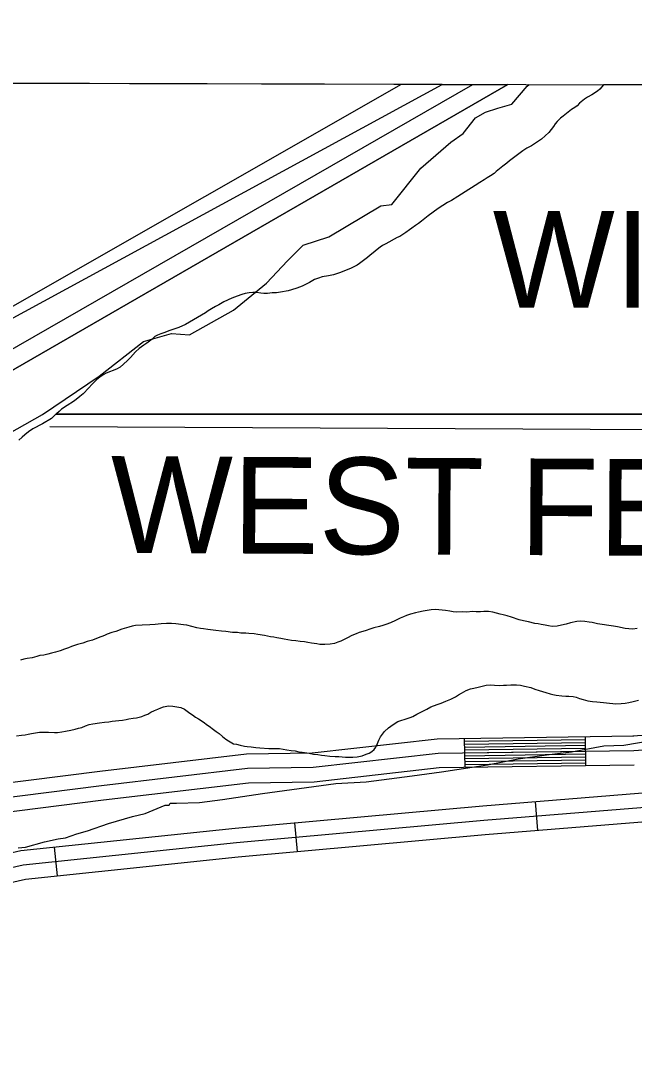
# Model space of a CAD drawing. Extents: x 3161665 to 3199565, y 885729 to 911164.
# Drawn here: x 3189404 to 3190039, y 908320 to 909384 of the extents above; entities that cross this region are included whole.
import ezdxf

# ---------------------------------------------------------------- set-up
doc = ezdxf.new("R2010")
doc.units = 0
for name, color, linetype in [('V-GRID-FRAM', 7, 'Continuous'), ('V-RIVR-EDGE', 7, 'Continuous'), ('V-ROAD-CNTR', 7, 'Continuous'), ('V-SITE-VEGE', 7, 'Continuous'), ('V-TOPO-BNDY', 7, 'Continuous'), ('V-TOPO-DPTH', 7, 'Continuous'), ('V-TOPO-GNAM-IDEN', 7, 'Continuous'), ('V-TOPO-MINR', 7, 'Continuous'), ('V-TOPO-SHOR', 7, 'Continuous'), ('V-TOPO-WATR', 7, 'Continuous')]:
    doc.layers.add(name, color=color, linetype=linetype)

msp = doc.modelspace()

# ---------------------------------------------------------------- linework, layer by layer
at = {"layer": 'V-GRID-FRAM'}
msp.add_lwpolyline([(3165935.6, 909383.8), (3197271.3, 909297.2), (3197229, 891108.8), (3165877.4, 891195.5), (3165935.6, 909383.8)], dxfattribs=at)
at = {"layer": 'V-RIVR-EDGE'}
for points in [[(3189897.7, 909293), (3189912.1, 909297.3), (3189927.8, 909316), (3189929.9, 909317.5)], [(3189373.5, 908946.6), (3189426.2, 908976), (3189484.9, 909015.8), (3189530.7, 909051.8), (3189559.8, 909060), (3189578.5, 909058.6), (3189623.8, 909084.2), (3189658.2, 909111.9), (3189680, 909135.3), (3189696.1, 909151.4), (3189722.6, 909160), (3189776.6, 909192), (3189787.9, 909193.3), (3189818, 909231), (3189848.9, 909257.9), (3189861.6, 909267), (3189874.6, 909283.1), (3189884.7, 909289.1), (3189897.7, 909293)]]:
    msp.add_lwpolyline(points, dxfattribs=at)
at = {"layer": 'V-ROAD-CNTR'}
for p, q in [((3189863.6, 908610.7), (3189863.2, 908640.7)), ((3189988.6, 908612.5), (3189988.2, 908642.5)), ((3189936.3, 908575.7), (3189938.7, 908545.8)), ((3189687.2, 908553.7), (3189689.9, 908523.8)), ((3189438.2, 908528.5), (3189441.4, 908498.6))]:
    msp.add_line(p, q, dxfattribs=at)
for points in [[(3192466.4, 908784.9), (3192304.3, 908786.1), (3192198, 908764.7), (3192143, 908754.8), (3192040.7, 908749.7), (3191951.9, 908769.2), (3191900.6, 908776), (3191826, 908757.5), (3191665.1, 908734.4), (3191567.7, 908723.5), (3191458.5, 908719), (3191408.7, 908724.4), (3191311.5, 908732.9), (3191233.9, 908729.8), (3191139.8, 908709.4), (3190994.6, 908707.4), (3190781, 908690.9), (3190552.5, 908680.8), (3190337.3, 908664.1), (3190037.3, 908643.2)], [(3192467.2, 908769.8), (3192305.7, 908771.1), (3192200.8, 908750), (3192144.7, 908739.9), (3192039.4, 908734.6), (3191949.3, 908754.4), (3191901.5, 908760.7), (3191828.9, 908742.8), (3191667, 908719.5), (3191568.9, 908708.5), (3191458, 908703.9), (3191407.2, 908709.5), (3191311.2, 908717.9), (3191235.8, 908714.8), (3191141.5, 908694.4), (3190995.3, 908692.4), (3190781.9, 908675.9), (3190553.4, 908665.8), (3190338.4, 908649.1), (3190038.4, 908628.2)], [(3190038.2, 908643.2), (3189834.8, 908640.3), (3189705.5, 908625.7), (3189637.5, 908624.8), (3189485.6, 908606.8), (3189373, 908592.5), (3189308.6, 908581.3), (3189258.3, 908569.7), (3189213.8, 908556.9), (3189161.5, 908535.8), (3189121.3, 908510.4), (3189096.8, 908496.5)], [(3189143.8, 908460.9), (3189243.6, 908488.4), (3189403.7, 908524.9), (3189625.8, 908548.2), (3189881.9, 908571.3), (3190356.8, 908609.8), (3190724.8, 908628), (3191087.4, 908643.5)], [(3189988.2, 908639.5), (3189863.2, 908637.7)], [(3189988.3, 908636.5), (3189863.3, 908634.7)], [(3189147.8, 908446.4), (3189247.3, 908473.8), (3189406.2, 908510), (3189627.2, 908533.2), (3189883.2, 908556.4), (3190357.8, 908594.8), (3190725.4, 908613), (3191088.3, 908628.5)], [(3190038.4, 908628.2), (3189835.8, 908625.4), (3189706.5, 908610.7), (3189638.4, 908609.8), (3189487.4, 908591.9), (3189375.2, 908577.7)], [(3189988.3, 908633.5), (3189863.3, 908631.7)], [(3189988.3, 908630.5), (3189863.4, 908628.7)], [(3189988.4, 908627.5), (3189863.4, 908625.7)], [(3189988.4, 908624.5), (3189863.4, 908622.7)], [(3189151.7, 908431.9), (3189250.9, 908459.3), (3189408.7, 908495.2), (3189628.7, 908518.3), (3189884.5, 908541.5), (3190358.7, 908579.8), (3190726.1, 908598), (3191089.1, 908613.5)], [(3189988.5, 908621.5), (3189863.5, 908619.7)], [(3189988.5, 908618.5), (3189863.5, 908616.7)], [(3189988.5, 908615.5), (3189863.6, 908613.7)], [(3190038.6, 908613.2), (3189836.7, 908610.4), (3189707.4, 908595.8), (3189639.4, 908594.8), (3189489.3, 908577), (3189377.5, 908562.8)]]:
    msp.add_lwpolyline(points, dxfattribs=at)
at = {"layer": 'V-SITE-VEGE'}
for p, q in [((3190007.1, 909317.3), (3190003, 909312.8)), ((3195240.1, 909302.8), (3190007.1, 909317.3)), ((3189994.8, 909307), (3189990.4, 909304.4)), ((3190000.8, 909310.6), (3189994.8, 909307)), ((3190003, 909312.8), (3190000.8, 909310.6)), ((3189979.8, 909295.7), (3189977.3, 909293.7)), ((3189982.2, 909298.3), (3189979.8, 909295.7)), ((3189987.4, 909302.6), (3189982.2, 909298.3)), ((3189990.4, 909304.4), (3189987.4, 909302.6)), ((3189965.3, 909285), (3189962.6, 909282.8)), ((3189973.8, 909291.6), (3189965.3, 909285)), ((3189977.3, 909293.7), (3189973.8, 909291.6)), ((3189955.2, 909274.1), (3189950.5, 909267.9)), ((3189957.1, 909277), (3189955.2, 909274.1)), ((3189959.1, 909279.4), (3189957.1, 909277)), ((3189962.6, 909282.8), (3189959.1, 909279.4)), ((3189950.5, 909267.9), (3189942.7, 909261.1)), ((3189927.6, 909251.7), (3189923.6, 909249)), ((3189932.3, 909254.2), (3189927.6, 909251.7)), ((3189935.6, 909256.2), (3189932.3, 909254.2)), ((3189939.7, 909258.9), (3189935.6, 909256.2)), ((3189942.7, 909261.1), (3189939.7, 909258.9)), ((3189923.6, 909249), (3189909.6, 909238.5)), ((3189902.7, 909233.2), (3189896, 909227.6)), ((3189907, 909236.3), (3189902.7, 909233.2)), ((3189909.6, 909238.5), (3189907, 909236.3)), ((3189886.7, 909221.2), (3189883.4, 909218.9)), ((3189889.9, 909223), (3189886.7, 909221.2)), ((3189893.8, 909225.6), (3189889.9, 909223)), ((3189896, 909227.6), (3189893.8, 909225.6)), ((3189874.1, 909213.1), (3189863.9, 909206.7)), ((3189879.1, 909216.3), (3189874.1, 909213.1)), ((3189883.4, 909218.9), (3189879.1, 909216.3)), ((3189856.3, 909201.7), (3189849.6, 909197.5)), ((3189863.9, 909206.7), (3189856.3, 909201.7)), ((3189835.7, 909189.2), (3189825.6, 909181.9)), ((3189845.5, 909195.5), (3189835.7, 909189.2)), ((3189849.6, 909197.5), (3189845.5, 909195.5)), ((3189825.6, 909181.9), (3189818.6, 909176.1)), ((3189806.1, 909167.4), (3189802.4, 909164.5)), ((3189808.7, 909169), (3189806.1, 909167.4)), ((3189812.4, 909171.6), (3189808.7, 909169)), ((3189815.4, 909173.7), (3189812.4, 909171.6)), ((3189818.6, 909176.1), (3189815.4, 909173.7)), ((3189793.3, 909159.2), (3189781.8, 909152.6)), ((3189796.1, 909160.5), (3189793.3, 909159.2)), ((3189802.4, 909164.5), (3189796.1, 909160.5)), ((3189772.5, 909147), (3189768.4, 909143.5)), ((3189775.7, 909149.3), (3189772.5, 909147)), ((3189778.3, 909150.9), (3189775.7, 909149.3)), ((3189781.8, 909152.6), (3189778.3, 909150.9)), ((3189762.7, 909138.6), (3189754.5, 909132.4)), ((3189765.5, 909141.1), (3189762.7, 909138.6)), ((3189768.4, 909143.5), (3189765.5, 909141.1)), ((3189745.8, 909127.7), (3189734.6, 909123.1)), ((3189751.9, 909130.8), (3189745.8, 909127.7)), ((3189754.5, 909132.4), (3189751.9, 909130.8)), ((3189707.8, 909116), (3189702.5, 909112.9)), ((3189712.1, 909117.4), (3189707.8, 909116)), ((3189715.8, 909118.5), (3189712.1, 909117.4)), ((3189722.4, 909119.5), (3189715.8, 909118.5)), ((3189727.4, 909120.7), (3189722.4, 909119.5)), ((3189734.6, 909123.1), (3189727.4, 909120.7)), ((3189672.5, 909102.9), (3189668.6, 909102.2)), ((3189680.6, 909104.1), (3189672.5, 909102.9)), ((3189684.1, 909105), (3189680.6, 909104.1)), ((3189689.5, 909106.8), (3189684.1, 909105)), ((3189694.9, 909108.9), (3189689.5, 909106.8)), ((3189702.5, 909112.9), (3189694.9, 909108.9)), ((3189614.1, 909092.7), (3189608.7, 909089.8)), ((3189622.1, 909096.5), (3189614.1, 909092.7)), ((3189627.8, 909098.5), (3189622.1, 909096.5)), ((3189632.6, 909100.3), (3189627.8, 909098.5)), ((3189636, 909101.3), (3189632.6, 909100.3)), ((3189640, 909102), (3189636, 909101.3)), ((3189644.1, 909102.5), (3189640, 909102)), ((3189647.6, 909102.3), (3189644.1, 909102.5)), ((3189652.2, 909101.7), (3189647.6, 909102.3)), ((3189655.5, 909101.5), (3189652.2, 909101.7)), ((3189659.2, 909101.4), (3189655.5, 909101.5)), ((3189664, 909102.1), (3189659.2, 909101.4)), ((3189668.6, 909102.2), (3189664, 909102.1)), ((3189594.8, 909081.5), (3189574.2, 909069.4)), ((3189597.8, 909083.5), (3189594.8, 909081.5)), ((3189601.1, 909085.5), (3189597.8, 909083.5)), ((3189605.4, 909087.9), (3189601.1, 909085.5)), ((3189608.7, 909089.8), (3189605.4, 909087.9)), ((3189551.8, 909060.5), (3189548.8, 909059.6)), ((3189557.9, 909063), (3189551.8, 909060.5)), ((3189567.5, 909066.2), (3189557.9, 909063)), ((3189574.2, 909069.4), (3189567.5, 909066.2)), ((3189534.2, 909050), (3189531, 909048)), ((3189539.6, 909054.1), (3189534.2, 909050)), ((3189542.6, 909056.9), (3189539.6, 909054.1)), ((3189545.3, 909058.1), (3189542.6, 909056.9)), ((3189548.8, 909059.6), (3189545.3, 909058.1)), ((3189522.5, 909040.9), (3189517.2, 909035.2)), ((3189526.2, 909044.5), (3189522.5, 909040.9)), ((3189531, 909048), (3189526.2, 909044.5)), ((3189513.9, 909031.8), (3189506.6, 909025.2)), ((3189517.2, 909035.2), (3189513.9, 909031.8)), ((3189492.3, 909018.9), (3189489, 909017.1)), ((3189502.7, 909023), (3189492.3, 909018.9)), ((3189506.6, 909025.2), (3189502.7, 909023)), ((3189477.3, 909007.3), (3189474.3, 909003.8)), ((3189482.3, 909012.4), (3189477.3, 909007.3)), ((3189485.5, 909014.8), (3189482.3, 909012.4)), ((3189489, 909017.1), (3189485.5, 909014.8)), ((3189468.3, 908997.6), (3189464.8, 908994.7)), ((3189474.3, 909003.8), (3189468.3, 908997.6)), ((3189458.3, 908989.5), (3189451.6, 908985.3)), ((3189461.2, 908991.6), (3189458.3, 908989.5)), ((3189464.8, 908994.7), (3189461.2, 908991.6)), ((3189440.2, 908976.5), (3189438, 908974.4)), ((3189440.6, 908976.9), (3189440.2, 908976.5)), ((3189440.2, 908976.5), (3197270.6, 908976.5)), ((3197270.6, 908976.5), (3189440.2, 908976.5)), ((3189443.6, 908979.3), (3189440.6, 908976.9)), ((3189446, 908981.7), (3189443.6, 908979.3)), ((3189451.6, 908985.3), (3189446, 908981.7)), ((3189426.3, 908966.4), (3189416.3, 908961.2)), ((3189435.4, 908972), (3189426.3, 908966.4)), ((3189438, 908974.4), (3189435.4, 908972)), ((3189408.1, 908955.2), (3189405.1, 908952.6)), ((3189411.8, 908958.1), (3189408.1, 908955.2)), ((3189416.3, 908961.2), (3189411.8, 908958.1)), ((3189405.1, 908952.6), (3189401.8, 908949.5)), ((3190028, 908634.1), (3190058.4, 908639.3)), ((3189947.8, 908623.9), (3189973.8, 908627)), ((3189973.8, 908627), (3190007.4, 908633.2)), ((3190007.4, 908633.2), (3190028, 908634.1)), ((3189839.3, 908606.4), (3189887, 908613.6)), ((3189887, 908613.6), (3189918.5, 908619.8)), ((3189918.5, 908619.8), (3189947.8, 908623.9)), ((3189809, 908602.3), (3189839.3, 908606.4)), ((3189653.9, 908584), (3189729.8, 908594.3)), ((3189729.8, 908594.3), (3189761.3, 908596.2)), ((3189761.3, 908596.2), (3189809, 908602.3)), ((3189612.7, 908577.9), (3189653.9, 908584)), ((3189532.5, 908563.4), (3189553.1, 908571.9)), ((3189553.1, 908571.9), (3189557.5, 908571.8)), ((3189557.5, 908571.8), (3189558.5, 908574)), ((3189558.5, 908574), (3189565, 908573.9)), ((3189565, 908573.9), (3189588.9, 908574.8)), ((3189588.9, 908574.8), (3189612.7, 908577.9)), ((3189519.4, 908560.2), (3189532.5, 908563.4)), ((3189472.8, 908545.4), (3189494.5, 908552.8)), ((3189494.5, 908552.8), (3189519.4, 908560.2)), ((3189450, 908538), (3189461.9, 908542.3)), ((3189461.9, 908542.3), (3189472.8, 908545.4)), ((3189401.1, 908527.6), (3189408.7, 908528.6)), ((3189408.7, 908528.6), (3189428.3, 908533.9)), ((3189428.3, 908533.9), (3189442.4, 908537)), ((3189442.4, 908537), (3189450, 908538))]:
    msp.add_line(p, q, dxfattribs=at)
at = {"layer": 'V-TOPO-BNDY'}
msp.add_line((3189433.8, 908963.9), (3194300.9, 908938.6), dxfattribs=at)
at = {"layer": 'V-TOPO-DPTH'}
for points in [[(3189840, 909317.7), (3189907.8, 909317.8), (3189168.8, 908891.8), (3189153.5, 908881.7), (3189138.3, 908871.6), (3189123, 908861.4), (3189107.7, 908851.3), (3188939.3, 908738.5), (3188839.6, 908672.2), (3188739.6, 908606.3), (3188639.3, 908541.1), (3188538.6, 908476.3), (3188240.7, 908286), (3188213.9, 908268.8), (3188187.1, 908251.6), (3188160.3, 908234.3), (3188133.6, 908216.9), (3187311.4, 907607.7)], [(3187358.8, 907677.1), (3188099.9, 908225.1), (3188137.1, 908248.7), (3188174.3, 908272.4), (3188211.5, 908296), (3188248.7, 908319.5), (3188274, 908335.5), (3188323.8, 908367.3), (3188373.3, 908399.3), (3188422.6, 908431.9), (3188471.6, 908464.7), (3189059, 908861.4), (3189089, 908881.6), (3189119.1, 908901.9), (3189149.2, 908922.2), (3189179.2, 908942.4), (3189305.5, 909027.3), (3189840, 909317.7), (3188014.6, 909322.8)], [(3187358.8, 907677.1), (3188099.9, 908225.1), (3188137.1, 908248.7), (3188174.3, 908272.4), (3188211.5, 908296), (3188248.7, 908319.5), (3188274, 908335.5), (3188323.8, 908367.3), (3188373.3, 908399.3), (3188422.6, 908431.9), (3188471.6, 908464.7), (3189059, 908861.4), (3189089, 908881.6), (3189119.1, 908901.9), (3189149.2, 908922.2), (3189179.2, 908942.4), (3189305.5, 909027.3), (3189840, 909317.7)]]:
    msp.add_lwpolyline(points, dxfattribs=at)
at = {"layer": 'V-TOPO-MINR'}
for points in [[(3187311.4, 907607.7), (3188133.6, 908216.9), (3188160.3, 908234.3), (3188187.1, 908251.6), (3188213.9, 908268.8), (3188240.7, 908286), (3188538.6, 908476.3), (3188639.3, 908541.1), (3188739.6, 908606.3), (3188839.6, 908672.2), (3188939.3, 908738.5), (3189107.7, 908851.3), (3189123, 908861.4), (3189138.3, 908871.6), (3189153.5, 908881.7), (3189168.8, 908891.8), (3189907.8, 909317.8)], [(3187416.5, 907694.2), (3188115.9, 908221.1), (3188148.1, 908241.9), (3188180.3, 908262.5), (3188212.6, 908283.2), (3188244.9, 908303.7), (3188366.5, 908381), (3188459.4, 908440.6), (3188551.9, 908500.7), (3188644, 908561.4), (3188735.8, 908622.6), (3189083.3, 908856.3), (3189106, 908871.6), (3189128.7, 908886.8), (3189151.4, 908901.9), (3189174.1, 908917.1), (3189871.8, 909317.8)], [(3187923.1, 908136.7), (3188167.4, 908280), (3188168.2, 908280.5), (3188170.6, 908282), (3188185.7, 908291.5), (3188194.1, 908296.8), (3188202.4, 908302.1), (3188210.6, 908307.6), (3188218.8, 908313.1), (3189034.6, 908866.3), (3189072.1, 908891.7), (3189109.5, 908917.1), (3189146.9, 908942.4), (3189184.4, 908967.8), (3189797.7, 909318)]]:
    msp.add_lwpolyline(points, dxfattribs=at)
at = {"layer": 'V-TOPO-SHOR'}
for points in [[(3189936, 908760), (3189929.2, 908761.6), (3189924.1, 908762.7), (3189919.5, 908763.7), (3189911.7, 908766.4), (3189907.2, 908767.7), (3189903.1, 908768.9), (3189900, 908769.6), (3189896.3, 908770.6), (3189892.5, 908771.6), (3189888, 908772.2), (3189883.1, 908772.2), (3189879.6, 908772.1), (3189875.1, 908772), (3189871.8, 908772.2), (3189865.2, 908771.7), (3189861.3, 908772.1), (3189854.3, 908771.5), (3189851.2, 908772), (3189847.9, 908772.8), (3189843.3, 908773.2), (3189836.4, 908773.9), (3189833.1, 908774.3), (3189828.5, 908774), (3189820.4, 908772.8), (3189815.6, 908771.7), (3189812.4, 908771), (3189807.3, 908769.4), (3189803.2, 908768), (3189799.9, 908766.7), (3189796.5, 908765.3), (3189791.7, 908763), (3189786.5, 908760.6), (3189781.5, 908758.8), (3189778.6, 908757.8), (3189775.1, 908756.9), (3189769.3, 908755.3), (3189766.2, 908754.2), (3189760.3, 908752.3), (3189754, 908750.5), (3189750.8, 908749.2), (3189746.6, 908747.4), (3189742.1, 908745.1), (3189735.1, 908741.5), (3189732.1, 908740.6), (3189728.6, 908739.3), (3189724, 908738.5), (3189718.6, 908738), (3189713.3, 908738.2), (3189710.1, 908738.8), (3189704.6, 908739.6), (3189700.9, 908740.2), (3189697.3, 908740.8), (3189692.8, 908741.2), (3189688.4, 908741.8), (3189684, 908742.3), (3189680.1, 908743), (3189676.5, 908743.6), (3189672.8, 908744.2), (3189668.7, 908745.2), (3189665.8, 908745.8), (3189662.1, 908746.2), (3189656.2, 908747.6), (3189649.1, 908748.4), (3189645.2, 908749.2), (3189639.9, 908749.4), (3189636.7, 908749.8), (3189631.7, 908750), (3189628.1, 908750.5), (3189622.9, 908750.5), (3189616.1, 908751.5), (3189611.5, 908752.1), (3189605.8, 908752.6), (3189597.3, 908753.6), (3189592.9, 908754.2), (3189589.8, 908754.8), (3189586.1, 908755.4), (3189580.8, 908756.7), (3189575.8, 908758.1), (3189572.3, 908758.5), (3189564.2, 908759.5), (3189559.8, 908759.9), (3189554.6, 908760), (3189548.9, 908759.5), (3189542.8, 908758.8), (3189537.5, 908758.5), (3189529.5, 908758.2), (3189522.5, 908757.8), (3189519, 908757.1), (3189515.5, 908756.2), (3189508.3, 908754), (3189502, 908751.7), (3189497.9, 908750.5), (3189493.3, 908748.7), (3189490.3, 908747.4), (3189484, 908744.9), (3189477.9, 908742.8), (3189472.6, 908741.2), (3189467.9, 908739.4), (3189462.4, 908738), (3189456.1, 908736.2)], [(3190041.7, 908754.6), (3190037.5, 908754.1), (3190033.3, 908754.3), (3190029.4, 908754.7), (3190021.5, 908756.3), (3190017.3, 908757.2), (3190012.5, 908757.7), (3190005.5, 908758.8), (3190000.9, 908759.6), (3189995.4, 908760.8), (3189992.1, 908761.4), (3189987.6, 908762), (3189983.6, 908762.2), (3189979.5, 908762.1), (3189972.9, 908760.7), (3189968.4, 908759.3), (3189963.4, 908758), (3189959, 908757), (3189953.7, 908756.9), (3189950.2, 908757.3), (3189946.7, 908758.2), (3189942.4, 908759), (3189939.5, 908759.6), (3189936, 908760)], [(3189456.1, 908736.2), (3189453, 908734.8), (3189448.9, 908733.3), (3189444.6, 908731.7), (3189439.8, 908730.3), (3189435.4, 908729.1), (3189431.7, 908728.2), (3189427.6, 908727.1), (3189423.4, 908726.6), (3189420.4, 908725.9), (3189415.4, 908724.3), (3189410.4, 908723.6), (3189406.9, 908722.9), (3189403.4, 908721.9)], [(3189733.1, 908622.1), (3189736.5, 908621.8), (3189739.9, 908621.6), (3189744, 908621.4), (3189747.5, 908621.5), (3189752.1, 908621.8), (3189757.3, 908623.1), (3189761.4, 908624.5), (3189764.5, 908625.6), (3189767.3, 908627.4), (3189769.5, 908629.4), (3189771.2, 908631.9), (3189773.1, 908635.6), (3189774.4, 908639.1), (3189776, 908642.6), (3189780.4, 908648.2), (3189784.4, 908651.9), (3189786.8, 908653.7), (3189790.3, 908656.1), (3189794.2, 908658.4), (3189797.3, 908659.5), (3189801.8, 908660.9), (3189806.8, 908662.5), (3189809.6, 908663.8), (3189813.6, 908666.1), (3189816.4, 908667.6), (3189820.7, 908669.5), (3189824, 908671.3), (3189828.1, 908673.5), (3189834.8, 908676), (3189838.8, 908677.4), (3189843.7, 908679.6), (3189848.8, 908681.6), (3189853.7, 908683.9), (3189857, 908685.9), (3189859.8, 908687.7), (3189864.8, 908690.4), (3189869.4, 908692.4), (3189872.6, 908693.1), (3189877.2, 908694.1), (3189881.3, 908695), (3189885.5, 908695.9), (3189889.7, 908696.4), (3189894.2, 908696.2), (3189899.3, 908695.7), (3189903.4, 908695.9), (3189906.7, 908696), (3189911.1, 908696.3), (3189916.8, 908696.3), (3189920.9, 908696), (3189925.3, 908695.1), (3189931.6, 908693.5), (3189936, 908692), (3189940.4, 908690.7), (3189947.2, 908688.5), (3189951.6, 908687.2), (3189954.5, 908686.4), (3189957.8, 908685.8), (3189963.7, 908685.2), (3189967.8, 908684.8), (3189971.1, 908684.8), (3189975.5, 908684.2), (3189978.6, 908683.6), (3189982.1, 908682.2), (3189986, 908681.1), (3189990.6, 908679.8), (3189995.5, 908679), (3190000, 908678.9), (3190007, 908678.3), (3190013.2, 908677.5), (3190016.7, 908677.1), (3190019.8, 908676.8), (3190025.4, 908677.1), (3190029.4, 908677.5), (3190033.1, 908678.3), (3190037.6, 908679.2), (3190043.3, 908680.6)], [(3189399.4, 908643.8), (3189404.5, 908644.3), (3189408.2, 908644.8), (3189411.4, 908645.3), (3189414.9, 908646.2), (3189423.2, 908647.4), (3189427.6, 908647.3), (3189432.4, 908647.4), (3189438.5, 908647.2), (3189441.6, 908647.2), (3189446.2, 908647.8), (3189449.9, 908648.4), (3189455.5, 908649.4), (3189459.9, 908650.6), (3189463.6, 908651.5), (3189466.9, 908652.4), (3189470.8, 908654), (3189474.5, 908655.3), (3189478.2, 908656.1), (3189485.1, 908657.2), (3189490.4, 908657.7), (3189495, 908658), (3189498.4, 908658.7), (3189501.9, 908659.2), (3189505.4, 908659.5), (3189509.2, 908660), (3189512.7, 908660.4), (3189515.7, 908661.1), (3189520, 908661.9), (3189523.6, 908662.3), (3189529, 908663.5), (3189532.2, 908664.9), (3189535.1, 908666.2), (3189538.3, 908668), (3189542, 908669.8), (3189545.5, 908671.4), (3189548.6, 908672.7), (3189551.6, 908673.7), (3189556.6, 908674.6), (3189561, 908674.5), (3189565.4, 908673.8), (3189569.5, 908673), (3189573.1, 908671.3), (3189576.1, 908669.2), (3189578.8, 908667.2), (3189581.4, 908665.5), (3189584.7, 908663), (3189587.8, 908661.3), (3189593.5, 908657.6), (3189596, 908655.5), (3189598.8, 908653.5), (3189603.1, 908650.3), (3189605.9, 908648.2), (3189609, 908646), (3189612.6, 908643), (3189616.1, 908640.2), (3189618.7, 908638.3), (3189624, 908635.5), (3189626.9, 908634.9), (3189631, 908633.9), (3189635.2, 908633.1), (3189638.1, 908632.6), (3189642.4, 908632.1), (3189647.2, 908631.5), (3189651.2, 908631.1), (3189660.4, 908630.5), (3189663.6, 908630.6), (3189667.4, 908630.6), (3189671.5, 908630.5), (3189675.2, 908629.9), (3189679.2, 908629.3), (3189683.8, 908628.5), (3189687.7, 908628.1), (3189691.5, 908627.1), (3189695.2, 908626.6), (3189702.2, 908625.6), (3189706.6, 908624.6), (3189711.2, 908624.2), (3189715.1, 908623.7), (3189718.6, 908623.3), (3189723.6, 908622.7), (3189729.3, 908622.3), (3189733.1, 908622.1)]]:
    msp.add_lwpolyline(points, dxfattribs=at)
at = {"layer": 'V-TOPO-WATR'}
msp.add_lwpolyline([(3187358.8, 907677.1), (3188099.9, 908225.1), (3188137.1, 908248.7), (3188174.3, 908272.4), (3188211.5, 908296), (3188248.7, 908319.5), (3188274, 908335.5), (3188323.8, 908367.3), (3188373.3, 908399.3), (3188422.6, 908431.9), (3188471.6, 908464.7), (3189059, 908861.4), (3189089, 908881.6), (3189119.1, 908901.9), (3189149.2, 908922.2), (3189179.2, 908942.4), (3189305.5, 909027.3), (3189840, 909317.7)], dxfattribs=at)

# ---------------------------------------------------------------- texts
at = {"layer": 'V-TOPO-GNAM-IDEN'}
msp.add_text('WILKINSON COUNTY', height=100, dxfattribs=at).set_placement((3189892.4, 909086.6))
msp.add_text('WEST FELICIANA', height=100, rotation=359.6763, dxfattribs=at).set_placement((3189496.6, 908833.1))

doc.saveas('drawing.dxf')
